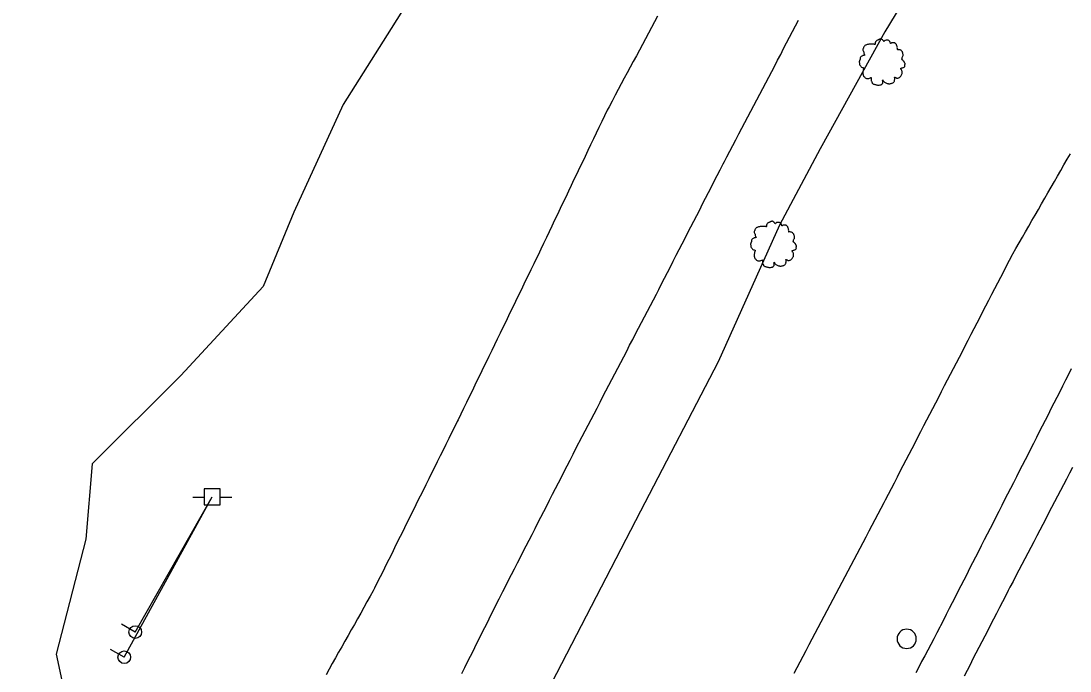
# Model space of a CAD drawing. Extents: x 1901471 to 1963503, y 756461 to 799997.
# Drawn here: x 1940178 to 1940341.2, y 780754.8 to 780855.9 of the extents above; entities that cross this region are included whole.
import ezdxf

# ---------------------------------------------------------------- set-up
doc = ezdxf.new("R2010")
doc.units = 0
for name, color, linetype in [('Default', 7, 'Continuous'), ('RD_EX_Fence_Other', 7, 'Continuous'), ('RD_EX_H2O', 7, 'Continuous'), ('RD_EX_Misc', 7, 'Continuous'), ('RD_EX_Road', 7, 'Continuous'), ('RD_EX_UT', 7, 'Continuous'), ('RD_EX_VEG', 7, 'Continuous')]:
    doc.layers.add(name, color=color, linetype=linetype)

# ---------------------------------------------------------------- blocks, each defined once
blk = doc.blocks.new('POST')
at = {"layer": 'Default'}
for start, end in [(90, 270), (270, 90)]:
    blk.add_arc((0, 0), 0.127, start, end, dxfattribs=at)
blk = doc.blocks.new('PP')
at = {"layer": 'RD_EX_UT'}
for p, q in [((2.49, 2.51), (-2.51, 2.51)), ((-2.51, 2.51), (-2.51, -2.49)), ((2.49, -2.49), (2.49, 2.51)), ((-5.94, -0.05), (-2.47, -0.05)), ((-2.51, -2.49), (2.49, -2.49)), ((2.42, -0.05), (6.06, -0.05))]:
    blk.add_line(p, q, dxfattribs=at)
blk = doc.blocks.new('T2')
at = {"layer": 'RD_EX_VEG'}
for points in [[(0.05, 7.21), (-0.25, 7.24), (-0.57, 7.14), (-0.82, 7.04), (-1.05, 6.96), (-1.27, 6.86), (-1.57, 6.69), (-1.8, 6.49), (-1.92, 6.24), (-1.97, 6.01), (-2.02, 5.74), (-2.02, 5.56), (-2.15, 5.54), (-2.3, 5.56), (-2.55, 5.64), (-2.8, 5.64), (-3.05, 5.64), (-3.4, 5.61), (-3.75, 5.61), (-4.02, 5.56), (-4.35, 5.51), (-4.72, 5.39), (-5.07, 5.26), (-5.37, 5.01), (-5.62, 4.54), (-5.75, 4.19), (-5.9, 3.94), (-5.75, 3.49), (-5.57, 3.14), (-5.55, 2.94), (-5.47, 2.52), (-5.37, 2.29), (-5.25, 2.09), (-5.32, 2.07), (-5.7, 2.02), (-6, 1.92), (-6.42, 1.69), (-6.64, 1.47), (-6.74, 1.14), (-6.77, 0.79), (-6.87, 0.59), (-6.94, 0.32), (-6.97, 0.24), (-7.02, -0.08), (-6.92, -0.53), (-6.89, -0.88), (-6.77, -1.11), (-6.62, -1.28), (-6.44, -1.53), (-6.05, -1.76), (-5.72, -1.86), (-5.52, -1.88), (-5.7, -2.38), (-5.75, -2.73), (-5.87, -3.13), (-5.87, -3.21), (-5.92, -3.68), (-5.77, -4.01), (-5.7, -4.38), (-5.52, -4.61), (-5.25, -4.91), (-4.92, -5.13), (-4.42, -5.26), (-4.02, -5.23), (-3.45, -5.06), (-3.2, -4.98), (-3.22, -5.16), (-3.2, -5.53), (-3.2, -5.96), (-3.05, -6.28), (-2.95, -6.56), (-2.8, -6.81), (-2.47, -7.03), (-2.07, -7.11), (-1.65, -7.26), (-1.2, -7.33), (-0.7, -7.36), (-0.1, -7.21), (0.18, -7.08), (0.28, -6.91), (0.48, -6.53), (0.43, -6.31), (0.45, -5.71), (0.55, -5.88), (0.73, -6.23), (1.23, -6.53), (1.63, -6.71), (2.1, -6.86), (2.4, -6.93), (2.88, -6.86), (3.25, -6.78), (3.63, -6.66), (3.93, -6.38), (4.1, -6.11), (4.15, -5.83), (4.23, -5.46), (4.28, -5.28)], [(4.28, -5.28), (4.2, -5.11), (4.15, -4.86), (4.23, -4.88), (4.4, -4.93), (4.68, -5.06), (4.9, -5.13), (5.23, -5.11), (5.5, -5.01), (5.95, -4.73), (6.22, -4.26), (6.5, -3.86), (6.57, -3.53), (6.52, -3.31), (6.5, -2.81), (6.3, -2.56), (6.25, -2.43), (6.15, -2.03), (6.22, -1.98), (6.5, -1.93), (6.87, -1.81), (7.15, -1.68), (7.37, -1.51), (7.45, -1.28), (7.42, -0.88), (7.47, -0.48), (7.4, -0.33), (7.3, -0.18), (7.22, 0.02), (7.07, 0.17), (6.97, 0.32), (6.87, 0.42), (6.75, 0.57), (6.57, 0.69), (6.42, 0.74), (6.37, 0.89), (6.52, 1.09), (6.57, 1.19), (6.6, 1.42), (6.82, 1.77), (6.87, 2.17), (6.82, 2.59), (6.77, 2.87), (6.62, 3.14), (6.42, 3.39), (6.3, 3.56), (6.12, 3.69), (5.8, 3.81), (5.55, 3.86), (5.2, 3.86), (5, 3.91), (5.03, 3.96), (5.03, 4.11), (5.03, 4.39), (4.95, 4.84), (4.8, 5.34), (4.8, 5.36), (4.7, 5.61), (4.48, 5.81), (4.3, 5.91), (4.1, 6.04), (3.85, 6.06), (3.55, 6.06), (3.28, 6.01), (3.08, 5.91), (2.9, 5.79), (2.83, 5.94), (2.73, 6.24), (2.68, 6.39), (2.53, 6.56), (2.3, 6.76), (1.85, 6.89), (1.23, 6.81), (0.93, 6.61), (0.78, 6.44), (0.73, 6.56), (0.53, 6.76), (0.43, 6.94), (0.25, 7.06), (0.1, 7.16), (0, 7.21)]]:
    blk.add_spline(points, degree=3, dxfattribs=at)
blk = doc.blocks.new('GW')
at = {"layer": 'RD_EX_UT'}
blk.add_line((0, 0), (0, 5), dxfattribs=at)
blk.add_circle((0, 0), 2, dxfattribs=at)

msp = doc.modelspace()

# ---------------------------------------------------------------- linework, layer by layer
at = {"layer": 'RD_EX_Fence_Other'}
msp.add_lwpolyline([(1940461.47, 781041.96), (1940443.52, 781025.67), (1940435.62, 781017.37), (1940409.01, 780989.5), (1940386.33, 780961.96), (1940368.68, 780939.41), (1940351.58, 780915.52), (1940336.95, 780894.67), (1940312.39, 780854.28), (1940302.33, 780836.05), (1940296.01, 780824.16), (1940286.47, 780802.92), (1940274.41, 780779.66), (1940259.08, 780749.98), (1940250.54, 780732.67), (1940238.92, 780711.23), (1940228.96, 780693.02), (1940217.63, 780676.09), (1940209.63, 780666.03), (1940195.4, 780650.37)], dxfattribs=at)
at = {"layer": 'RD_EX_H2O'}
msp.add_lwpolyline([(1940298.3, 780754.48), (1940298.77, 780755.36), (1940299.23, 780756.24), (1940299.7, 780757.13), (1940300.17, 780758.01), (1940300.63, 780758.9), (1940301.1, 780759.78), (1940301.57, 780760.67), (1940302.03, 780761.55), (1940302.5, 780762.44), (1940302.97, 780763.32), (1940302.97, 780763.32), (1940303.43, 780764.2), (1940303.9, 780765.09), (1940304.37, 780765.97), (1940304.83, 780766.86), (1940305.3, 780767.74), (1940305.77, 780768.63), (1940306.23, 780769.51), (1940306.7, 780770.39), (1940307.17, 780771.28), (1940307.63, 780772.16), (1940308.1, 780773.05), (1940308.57, 780773.93), (1940309.03, 780774.82), (1940309.5, 780775.7), (1940309.97, 780776.59), (1940310.44, 780777.47), (1940310.9, 780778.35), (1940311.37, 780779.24), (1940311.84, 780780.12), (1940312.3, 780781.01), (1940312.52, 780781.43), (1940312.98, 780782.32), (1940313.44, 780783.21), (1940313.9, 780784.1), (1940314.36, 780784.99), (1940314.82, 780785.87), (1940315.28, 780786.76), (1940315.74, 780787.65), (1940316.2, 780788.54), (1940316.66, 780789.43), (1940317.12, 780790.32), (1940317.57, 780791.2), (1940318.03, 780792.09), (1940318.49, 780792.98), (1940318.95, 780793.87), (1940319.41, 780794.76), (1940319.87, 780795.64), (1940320.33, 780796.53), (1940320.79, 780797.42), (1940321.25, 780798.31), (1940321.71, 780799.2), (1940322.17, 780800.09), (1940322.63, 780800.97), (1940323.09, 780801.86), (1940323.55, 780802.75), (1940324.01, 780803.64), (1940324.47, 780804.53), (1940324.93, 780805.42), (1940325.38, 780806.3), (1940325.84, 780807.19), (1940326.3, 780808.08), (1940326.76, 780808.97), (1940327.22, 780809.86), (1940327.68, 780810.74), (1940328.14, 780811.63), (1940328.6, 780812.52), (1940329.06, 780813.41), (1940329.52, 780814.3), (1940329.98, 780815.19), (1940330.44, 780816.07), (1940330.9, 780816.96), (1940331.36, 780817.85), (1940331.82, 780818.74), (1940332.28, 780819.63), (1940332.31, 780819.69), (1940332.81, 780820.55), (1940333.31, 780821.42), (1940333.8, 780822.29), (1940334.3, 780823.15), (1940334.8, 780824.02), (1940335.3, 780824.89), (1940335.79, 780825.75), (1940336.29, 780826.62), (1940336.79, 780827.48), (1940337.29, 780828.35), (1940337.79, 780829.22), (1940338.28, 780830.08), (1940338.78, 780830.95), (1940339.28, 780831.82), (1940339.78, 780832.68), (1940340.28, 780833.55), (1940340.77, 780834.42), (1940341.27, 780835.28)], dxfattribs=at)
at = {"layer": 'RD_EX_Road'}
for points in [[(1940277.07, 780856.71), (1940276.6, 780855.83), (1940276.12, 780854.95), (1940275.65, 780854.07), (1940275.18, 780853.19), (1940274.71, 780852.3), (1940274.23, 780851.42), (1940273.76, 780850.54), (1940273.29, 780849.66), (1940272.82, 780848.78), (1940272.35, 780847.9), (1940271.87, 780847.02), (1940271.4, 780846.14), (1940270.93, 780845.26), (1940270.46, 780844.38), (1940269.98, 780843.49), (1940269.51, 780842.61), (1940269.23, 780842.09), (1940268.8, 780841.19), (1940268.37, 780840.28), (1940267.94, 780839.38), (1940267.51, 780838.48), (1940267.08, 780837.58), (1940266.65, 780836.68), (1940266.22, 780835.77), (1940265.79, 780834.87), (1940265.36, 780833.97), (1940264.92, 780833.07), (1940264.49, 780832.16), (1940264.06, 780831.26), (1940263.63, 780830.36), (1940263.2, 780829.46), (1940262.77, 780828.55), (1940262.34, 780827.65), (1940261.91, 780826.75), (1940261.48, 780825.85), (1940261.05, 780824.95), (1940260.62, 780824.04), (1940260.19, 780823.14), (1940259.76, 780822.24), (1940259.33, 780821.34), (1940258.9, 780820.43), (1940258.47, 780819.53), (1940258.04, 780818.63), (1940257.8, 780818.14), (1940257.37, 780817.24), (1940256.93, 780816.34), (1940256.49, 780815.44), (1940256.06, 780814.54), (1940255.62, 780813.64), (1940255.18, 780812.74), (1940254.75, 780811.85), (1940254.31, 780810.95), (1940253.87, 780810.05), (1940253.44, 780809.15), (1940253, 780808.25), (1940252.57, 780807.35), (1940252.13, 780806.45), (1940251.69, 780805.55), (1940251.26, 780804.65), (1940250.82, 780803.75), (1940250.38, 780802.85), (1940249.95, 780801.96), (1940249.51, 780801.06), (1940249.07, 780800.16), (1940248.64, 780799.26), (1940248.2, 780798.36), (1940247.76, 780797.46), (1940247.33, 780796.56), (1940246.89, 780795.66), (1940246.45, 780794.76), (1940246.02, 780793.86), (1940245.91, 780793.64), (1940245.47, 780792.75), (1940245.02, 780791.85), (1940244.58, 780790.96), (1940244.13, 780790.06), (1940243.69, 780789.16), (1940243.24, 780788.27), (1940242.8, 780787.37), (1940242.36, 780786.48), (1940241.91, 780785.58), (1940241.47, 780784.69), (1940241.02, 780783.79), (1940240.58, 780782.89), (1940240.14, 780782), (1940239.69, 780781.1), (1940239.25, 780780.21), (1940238.8, 780779.31), (1940238.36, 780778.42), (1940237.92, 780777.52), (1940237.47, 780776.63), (1940237.03, 780775.73), (1940236.58, 780774.83), (1940236.14, 780773.94), (1940235.7, 780773.04), (1940235.25, 780772.15), (1940234.81, 780771.25), (1940234.36, 780770.36), (1940233.92, 780769.46), (1940233.47, 780768.56), (1940233.03, 780767.67), (1940232.84, 780767.29), (1940232.35, 780766.42), (1940231.86, 780765.55), (1940231.37, 780764.68), (1940230.88, 780763.8), (1940230.39, 780762.93), (1940229.9, 780762.06), (1940229.41, 780761.19), (1940228.92, 780760.32), (1940228.43, 780759.45), (1940227.94, 780758.58), (1940227.45, 780757.71), (1940226.96, 780756.84), (1940226.47, 780755.97), (1940225.98, 780755.09), (1940225.49, 780754.22)], [(1940246.63, 780754.42), (1940247.08, 780755.32), (1940247.52, 780756.21), (1940247.97, 780757.11), (1940248.42, 780758), (1940248.86, 780758.9), (1940249.31, 780759.79), (1940249.75, 780760.68), (1940250.2, 780761.58), (1940250.65, 780762.47), (1940251.09, 780763.37), (1940251.54, 780764.26), (1940251.98, 780765.16), (1940252.43, 780766.05), (1940252.88, 780766.95), (1940252.98, 780767.16), (1940253.44, 780768.05), (1940253.89, 780768.94), (1940254.35, 780769.83), (1940254.81, 780770.72), (1940255.26, 780771.61), (1940255.72, 780772.5), (1940256.17, 780773.39), (1940256.63, 780774.28), (1940257.08, 780775.17), (1940257.54, 780776.06), (1940258, 780776.95), (1940258.45, 780777.84), (1940258.91, 780778.73), (1940259.36, 780779.62), (1940259.82, 780780.51), (1940260.27, 780781.4), (1940260.73, 780782.29), (1940261.19, 780783.18), (1940261.64, 780784.07), (1940262.1, 780784.96), (1940262.55, 780785.85), (1940263.01, 780786.74), (1940263.46, 780787.63), (1940263.92, 780788.52), (1940264.37, 780789.41), (1940264.83, 780790.3), (1940264.88, 780790.4), (1940265.34, 780791.29), (1940265.8, 780792.17), (1940266.26, 780793.06), (1940266.73, 780793.95), (1940267.19, 780794.83), (1940267.65, 780795.72), (1940268.11, 780796.61), (1940268.57, 780797.49), (1940269.03, 780798.38), (1940269.49, 780799.27), (1940269.96, 780800.15), (1940270.42, 780801.04), (1940270.88, 780801.93), (1940271.34, 780802.82), (1940271.8, 780803.7), (1940272.26, 780804.59), (1940272.72, 780805.48), (1940273.19, 780806.36), (1940273.65, 780807.25), (1940274.11, 780808.14), (1940274.57, 780809.02), (1940275.03, 780809.91), (1940275.49, 780810.8), (1940275.96, 780811.68), (1940276.42, 780812.57), (1940276.88, 780813.46), (1940277.24, 780814.14), (1940277.69, 780815.03), (1940278.15, 780815.92), (1940278.6, 780816.81), (1940279.06, 780817.7), (1940279.51, 780818.59), (1940279.97, 780819.48), (1940280.42, 780820.36), (1940280.88, 780821.25), (1940281.34, 780822.14), (1940281.79, 780823.03), (1940282.25, 780823.92), (1940282.7, 780824.81), (1940283.16, 780825.69), (1940283.61, 780826.58), (1940284.07, 780827.47), (1940284.53, 780828.36), (1940284.98, 780829.25), (1940285.44, 780830.14), (1940285.89, 780831.03), (1940286.35, 780831.91), (1940286.8, 780832.8), (1940287.26, 780833.69), (1940287.46, 780834.09), (1940287.85, 780834.82), (1940288.31, 780835.7), (1940288.77, 780836.59), (1940289.24, 780837.47), (1940289.7, 780838.36), (1940290.17, 780839.24), (1940290.63, 780840.13), (1940291.1, 780841.01), (1940291.56, 780841.9), (1940292.03, 780842.78), (1940292.49, 780843.67), (1940292.96, 780844.55), (1940293.42, 780845.44), (1940293.89, 780846.33), (1940294.35, 780847.21), (1940294.82, 780848.1), (1940295.28, 780848.98), (1940295.74, 780849.87), (1940296.21, 780850.75), (1940296.67, 780851.64), (1940297.14, 780852.52), (1940297.6, 780853.41), (1940298.07, 780854.29), (1940298.53, 780855.18), (1940299, 780856.06)], [(1940341.42, 780801.81), (1940340.97, 780800.92), (1940340.51, 780800.03), (1940340.06, 780799.14), (1940339.61, 780798.25), (1940339.16, 780797.35), (1940338.7, 780796.46), (1940338.25, 780795.57), (1940337.8, 780794.68), (1940337.34, 780793.79), (1940336.89, 780792.9), (1940336.44, 780792.01), (1940335.99, 780791.11), (1940335.53, 780790.22), (1940335.08, 780789.33), (1940334.63, 780788.44), (1940334.23, 780787.66), (1940333.78, 780786.77), (1940333.32, 780785.88), (1940332.87, 780784.99), (1940332.42, 780784.1), (1940331.96, 780783.21), (1940331.51, 780782.32), (1940331.05, 780781.42), (1940330.6, 780780.53), (1940330.15, 780779.64), (1940329.69, 780778.75), (1940329.24, 780777.86), (1940328.78, 780776.97), (1940328.33, 780776.08), (1940327.88, 780775.19), (1940327.42, 780774.3), (1940326.97, 780773.41), (1940326.51, 780772.52), (1940326.06, 780771.62), (1940325.6, 780770.73), (1940325.15, 780769.84), (1940324.7, 780768.95), (1940324.24, 780768.06), (1940323.79, 780767.17), (1940323.33, 780766.28), (1940322.88, 780765.39), (1940322.43, 780764.5), (1940321.97, 780763.61), (1940321.52, 780762.71), (1940321.06, 780761.82), (1940320.95, 780761.6), (1940320.48, 780760.72), (1940320.01, 780759.83), (1940319.55, 780758.95), (1940319.08, 780758.06), (1940318.61, 780757.18), (1940318.14, 780756.3), (1940317.68, 780755.41), (1940317.21, 780754.53)], [(1940341.59, 780786.45), (1940341.13, 780785.56), (1940340.67, 780784.67), (1940340.21, 780783.79), (1940339.74, 780782.9), (1940339.28, 780782.01), (1940338.82, 780781.13), (1940338.36, 780780.24), (1940337.89, 780779.35), (1940337.43, 780778.47), (1940336.97, 780777.58), (1940336.51, 780776.69), (1940336.04, 780775.81), (1940335.58, 780774.92), (1940335.12, 780774.03), (1940334.66, 780773.15), (1940334.2, 780772.26), (1940333.73, 780771.37), (1940333.27, 780770.49), (1940332.81, 780769.6), (1940332.35, 780768.71), (1940331.88, 780767.83), (1940331.62, 780767.33), (1940331.17, 780766.44), (1940330.71, 780765.55), (1940330.25, 780764.66), (1940329.79, 780763.77), (1940329.33, 780762.89), (1940328.87, 780762), (1940328.41, 780761.11), (1940327.95, 780760.22), (1940327.49, 780759.33), (1940327.03, 780758.44), (1940326.57, 780757.56), (1940326.11, 780756.67), (1940325.66, 780755.78), (1940325.2, 780754.89), (1940324.74, 780754)]]:
    msp.add_lwpolyline(points, dxfattribs=at)
at = {"layer": 'RD_EX_UT'}
for points in [[(1940194.11, 780756.95), (1940207.78, 780781.9)], [(1940195.82, 780760.86), (1940207.78, 780781.9)]]:
    msp.add_lwpolyline(points, dxfattribs=at)
at = {"layer": 'RD_EX_VEG'}
msp.add_lwpolyline([(1940178.04, 781020.8), (1940182.05, 781017.79), (1940193.12, 781001.06), (1940200.19, 780988.62), (1940221.78, 780982.28), (1940236.39, 780972.8), (1940247.99, 780974.45), (1940262.29, 780984.51), (1940280.2, 780976.96), (1940279.26, 780963.8), (1940266.36, 780948.8), (1940265.11, 780922.58), (1940263.33, 780904.01), (1940255.61, 780884.66), (1940243.99, 780868.05), (1940228.14, 780842.94), (1940220.49, 780826.17), (1940215.71, 780814.63), (1940202.91, 780800.79), (1940189.13, 780787.01), (1940188.13, 780775.33), (1940183.49, 780757.43), (1940186.58, 780743.14)], dxfattribs=at)

# ---------------------------------------------------------------- block references
at = {"layer": 'Default', "xscale": 0.5039370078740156, "yscale": 0.5039370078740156}
msp.add_blockref('PP', (1940207.78, 780781.9), dxfattribs=at)
at = {"layer": 'RD_EX_Misc', "xscale": 11.811023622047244, "yscale": 11.811023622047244}
msp.add_blockref('POST', (1940315.81, 780759.8), dxfattribs=at)
at = {"layer": 'RD_EX_UT', "xscale": 0.49212598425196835}
for p, yscale, rotation in [((1940195.82, 780760.86), 0.4921259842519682, 60.29991100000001), ((1940194.11, 780756.95), 0.4921259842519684, 61.12759000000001)]:
    msp.add_blockref('GW', p, dxfattribs=dict(at, yscale=yscale, rotation=rotation))
at = {"layer": 'RD_EX_VEG', "xscale": 0.4921259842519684, "yscale": 0.4921259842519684}
for p in [(1940311.88, 780849.58), (1940294.98, 780821.21)]:
    msp.add_blockref('T2', p, dxfattribs=at)

doc.saveas('drawing.dxf')
